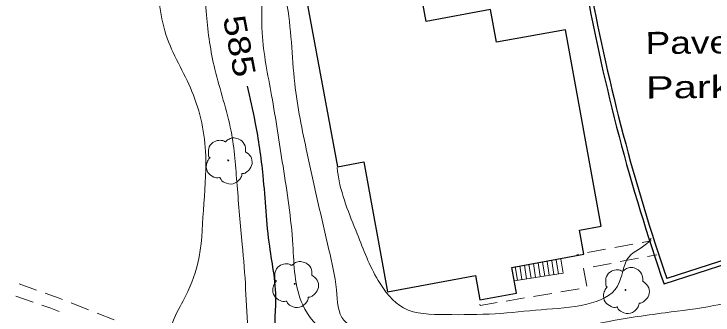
# Model space of a CAD drawing. Extents: x 2361708 to 2370558, y 6977955 to 6991887.
# Drawn here: x 2369287.8 to 2369439, y 6991215.1 to 6991280.2 of the extents above; entities that cross this region are included whole.
import ezdxf
from ezdxf.enums import TextEntityAlignment as Align

# ---------------------------------------------------------------- set-up
doc = ezdxf.new("R2010")
doc.units = 0
doc.header["$LTSCALE"] = 1.9
for name, color, linetype, lineweight in [('11', 7, 'Continuous', 25), ('13', 7, 'Continuous', 13), ('16', 7, 'Continuous', 13), ('2', 7, 'Continuous', 25), ('29', 7, 'Continuous', 13), ('31', 7, 'Continuous', 13), ('35', 7, 'Continuous', 13)]:
    doc.layers.add(name, color=color, linetype=linetype, lineweight=lineweight)

msp = doc.modelspace()

# ---------------------------------------------------------------- linework, layer by layer
at = {"layer": '11'}
msp.add_lwpolyline([(2369346.008, 6991310.914), (2369357.795, 6991247.143), (2369363.476, 6991248.187), (2369368.653, 6991220.115), (2369387.631, 6991223.615), (2369388.591, 6991218.384), (2369396.527, 6991219.84), (2369395.514, 6991225.381), (2369411.098, 6991228.229), (2369410.148, 6991233.431), (2369414.85, 6991234.285), (2369407.106, 6991276.764), (2369392.211, 6991274.041), (2369390.923, 6991281.11), (2369376.987, 6991278.567), (2369375.056, 6991289.149), (2369388.983, 6991291.692), (2369387.811, 6991298.151), (2369403.136, 6991300.937), (2369395.348, 6991343.735), (2369389.947, 6991342.753), (2369389.081, 6991347.535), (2369346.483, 6991339.79), (2369351.548, 6991311.917)], close=True, dxfattribs=at)
at = {"layer": '13'}
for p, q in [((2369425.631, 6991231.127), (2369423.664, 6991230.769)), ((2369415.798, 6991229.334), (2369411.864, 6991228.626)), ((2369421.697, 6991230.41), (2369417.764, 6991229.692)), ((2369409.897, 6991228.268), (2369409.538, 6991228.204)), ((2369426.84, 6991228.089), (2369424.873, 6991227.73)), ((2369417.007, 6991226.275), (2369413.073, 6991225.548)), ((2369422.907, 6991227.371), (2369418.973, 6991226.644)), ((2369288.963, 6991221.866), (2369292.726, 6991220.502)), ((2369410.069, 6991220.789), (2369406.125, 6991220.121)), ((2369292, 6991217.915), (2369288.218, 6991219.209)), ((2369398.227, 6991218.796), (2369394.283, 6991218.129)), ((2369404.148, 6991219.792), (2369400.204, 6991219.125)), ((2369300.212, 6991217.713), (2369303.937, 6991216.248)), ((2369305.804, 6991215.516), (2369309.528, 6991214.061))]:
    msp.add_line(p, q, dxfattribs=at)
for points in [[(2369411.107, 6991225.189), (2369411.017, 6991225.168), (2369411.754, 6991221.325)], [(2369294.602, 6991219.82), (2369297.603, 6991218.739), (2369298.356, 6991218.446)], [(2369297.63, 6991215.838), (2369295.843, 6991216.591), (2369293.897, 6991217.263)], [(2369392.307, 6991217.79), (2369388.652, 6991217.175), (2369388.589, 6991217.464)]]:
    msp.add_lwpolyline(points, dxfattribs=at)
at = {"layer": '16'}
for p, q in [((2369399.677, 6991223.09), (2369399.208, 6991226.056)), ((2369400.655, 6991223.249), (2369400.187, 6991226.215)), ((2369401.643, 6991223.409), (2369401.175, 6991226.375)), ((2369402.632, 6991223.558), (2369402.164, 6991226.524)), ((2369403.62, 6991223.718), (2369403.152, 6991226.683)), ((2369404.609, 6991223.877), (2369404.141, 6991226.843)), ((2369405.598, 6991224.027), (2369405.129, 6991226.992)), ((2369406.586, 6991224.186), (2369406.118, 6991227.152)), ((2369396.711, 6991222.622), (2369396.242, 6991225.588)), ((2369397.699, 6991222.781), (2369397.231, 6991225.747)), ((2369398.688, 6991222.941), (2369398.219, 6991225.907)), ((2369406.586, 6991224.186), (2369396.032, 6991222.505))]:
    msp.add_line(p, q, dxfattribs=at)
at = {"layer": '2'}
for p, q in [((2369445.638, 6991228.368), (2369429.039, 6991222.98)), ((2369445.937, 6991227.451), (2369428.381, 6991221.753))]:
    msp.add_line(p, q, dxfattribs=at)
for radius, start, end in [(438.005, 190.39676, 199.13386), (437.045, 190.50011, 199.01024)]:
    msp.add_arc((2369842.248, 6991365.341), radius, start, end, dxfattribs=at)
at = {"layer": '29'}
for centre in [(2369334.181, 6991248.518), (2369348.546, 6991221.823), (2369420.092, 6991220.534)]:
    msp.add_circle(centre, 0.1, dxfattribs=at)
for points in [[(2369330.215, 6991249.09), (2369330.235, 6991249.1), (2369330.155, 6991249.17), (2369329.918, 6991249.798), (2369329.957, 6991251.078), (2369330.844, 6991252.376), (2369332.149, 6991252.859), (2369333.272, 6991252.669), (2369333.503, 6991252.542), (2369333.573, 6991252.542), (2369333.623, 6991252.582), (2369333.97, 6991252.876), (2369334.835, 6991253.325), (2369336.046, 6991253.256), (2369337.162, 6991252.666), (2369337.895, 6991251.243), (2369337.903, 6991250.383)], [(2369337.893, 6991250.403), (2369339.033, 6991249.344), (2369339.318, 6991247.757), (2369338.611, 6991246.43), (2369337.956, 6991245.884), (2369337.288, 6991245.668), (2369337.139, 6991245.656), (2369337.12, 6991245.546), (2369336.798, 6991244.642), (2369335.259, 6991243.478), (2369333.367, 6991243.76), (2369332.467, 6991244.701), (2369332.396, 6991244.831), (2369332.276, 6991244.809), (2369331.065, 6991244.928), (2369329.796, 6991245.927), (2369329.45, 6991247.563), (2369329.82, 6991248.587), (2369330.146, 6991249.03), (2369330.215, 6991249.08)], [(2369344.58, 6991222.395), (2369344.6, 6991222.406), (2369344.519, 6991222.475), (2369344.284, 6991223.103), (2369344.321, 6991224.384), (2369345.209, 6991225.682), (2369346.514, 6991226.164), (2369347.637, 6991225.975), (2369347.868, 6991225.847), (2369347.938, 6991225.848), (2369347.987, 6991225.889), (2369348.334, 6991226.182), (2369349.2, 6991226.63), (2369350.411, 6991226.561), (2369351.527, 6991225.972), (2369352.26, 6991224.549), (2369352.268, 6991223.689)], [(2369416.126, 6991221.107), (2369416.146, 6991221.117), (2369416.065, 6991221.186), (2369415.829, 6991221.814), (2369415.867, 6991223.094), (2369416.755, 6991224.393), (2369418.06, 6991224.875), (2369419.182, 6991224.686), (2369419.413, 6991224.558), (2369419.483, 6991224.559), (2369419.533, 6991224.6), (2369419.88, 6991224.892), (2369420.746, 6991225.341), (2369421.957, 6991225.272), (2369423.072, 6991224.683), (2369423.806, 6991223.26), (2369423.814, 6991222.4)], [(2369352.258, 6991223.709), (2369353.398, 6991222.649), (2369353.683, 6991221.062), (2369352.976, 6991219.735), (2369352.321, 6991219.189), (2369351.653, 6991218.973), (2369351.503, 6991218.962), (2369351.484, 6991218.851), (2369351.163, 6991217.948), (2369349.624, 6991216.784), (2369347.731, 6991217.066), (2369346.832, 6991218.007), (2369346.761, 6991218.136), (2369346.641, 6991218.115), (2369345.43, 6991218.234), (2369344.16, 6991219.232), (2369343.815, 6991220.868), (2369344.185, 6991221.892), (2369344.511, 6991222.335), (2369344.581, 6991222.386)], [(2369423.804, 6991222.42), (2369424.944, 6991221.36), (2369425.229, 6991219.773), (2369424.522, 6991218.447), (2369423.867, 6991217.9), (2369423.199, 6991217.684), (2369423.049, 6991217.672), (2369423.03, 6991217.562), (2369422.709, 6991216.659), (2369421.17, 6991215.494), (2369419.277, 6991215.776), (2369418.378, 6991216.718), (2369418.307, 6991216.847), (2369418.187, 6991216.826), (2369416.975, 6991216.945), (2369415.706, 6991217.943), (2369415.361, 6991219.579), (2369415.731, 6991220.603), (2369416.056, 6991221.046), (2369416.126, 6991221.097)]]:
    msp.add_spline(points, degree=3, dxfattribs=at)
at = {"layer": '31', "lineweight": 25}
msp.add_spline([(2369338.258, 6991264.598), (2369339.952, 6991256.844), (2369341.653, 6991245.249), (2369343.068, 6991229.961), (2369344.389, 6991217.244), (2369345.711, 6991208.685), (2369347.796, 6991207.135), (2369348.705, 6991204.104), (2369346.412, 6991202.243)], degree=3, dxfattribs=at)
at = {"layer": '35'}
for points in [[(2369324.627, 6991446.386), (2369328.94, 6991447.107), (2369337.257, 6991447.517), (2369345.747, 6991447.568), (2369355.108, 6991448.587), (2369363.096, 6991446.733), (2369368.222, 6991441.961), (2369369.924, 6991436.437), (2369372.894, 6991425.925), (2369375.271, 6991411.537), (2369375.124, 6991399.725), (2369369.193, 6991392.438), (2369359.918, 6991387.62), (2369349.565, 6991378.421), (2369344.266, 6991371), (2369340.606, 6991360.435), (2369339.895, 6991348.958), (2369340.395, 6991334.331), (2369338.817, 6991322.476), (2369332.996, 6991314.21), (2369329.472, 6991305.116), (2369328.967, 6991292.981), (2369329.462, 6991279.945), (2369331.283, 6991268.252), (2369334.791, 6991254.854), (2369336.093, 6991243.116), (2369337.225, 6991230.316), (2369337.946, 6991220.732), (2369338.688, 6991211.019), (2369339.956, 6991204.931), (2369340.671, 6991201.268)], [(2369240.138, 6991369.199), (2369227.917, 6991368.222), (2369218.836, 6991368.266), (2369212.296, 6991366.133), (2369209.736, 6991359.739), (2369208.52, 6991345.696), (2369209.547, 6991333.396), (2369213.065, 6991318.909), (2369220.591, 6991313.07), (2369231.217, 6991312.541), (2369242.128, 6991311.385), (2369254.297, 6991311.571), (2369267.913, 6991312.08), (2369277.033, 6991312.147), (2369288.526, 6991312.867), (2369299.586, 6991312.962), (2369311.284, 6991311.063), (2369319.73, 6991310.523), (2369322.79, 6991308.463), (2369319.988, 6991300.236), (2369318.719, 6991289.593), (2369320.711, 6991275.721), (2369326.329, 6991263.434), (2369329.321, 6991249.542), (2369328.803, 6991237.726), (2369327.592, 6991226.304), (2369324.439, 6991218.204), (2369321.999, 6991212.98), (2369320.809, 6991205.599), (2369316.17, 6991196.994), (2369315.659, 6991196.119)], [(2369341.943, 6991309.305), (2369341.783, 6991298.773), (2369341.58, 6991286.46), (2369341.519, 6991276.059), (2369343.548, 6991262.568), (2369346.023, 6991247.261), (2369348.155, 6991230.27), (2369350.299, 6991217.29), (2369355.658, 6991211.111), (2369361.088, 6991207.962), (2369363.581, 6991203.496), (2369357.32, 6991202.536), (2369349.097, 6991201.788), (2369345.111, 6991200.23), (2369342.606, 6991190.295), (2369342.785, 6991181.967)], [(2369343.337, 6991307.828), (2369343.936, 6991295.313), (2369346.744, 6991282.989), (2369348.563, 6991265.166), (2369351.268, 6991249.991), (2369355.956, 6991229.204), (2369357.579, 6991220.529), (2369359.181, 6991213.974), (2369365.211, 6991211.952), (2369375, 6991211.035), (2369389.963, 6991211.877), (2369401.589, 6991211.278), (2369414.869, 6991213.404), (2369428.679, 6991215.596), (2369439.185, 6991217.136), (2369446.685, 6991218.158), (2369455.55, 6991214.611), (2369462.605, 6991207.718), (2369466.782, 6991202.908), (2369467.549, 6991202.125)], [(2369357.717, 6991247.002), (2369357.868, 6991245.793), (2369362.064, 6991232.633), (2369366.609, 6991222.575), (2369372.096, 6991216.647), (2369381.13, 6991215.193), (2369391.919, 6991215.386), (2369401.842, 6991216.25), (2369411.75, 6991217.475), (2369418.394, 6991221.358), (2369420.784, 6991227.611), (2369425.113, 6991230.953), (2369425.666, 6991231.658)]]:
    msp.add_spline(points, degree=3, dxfattribs=at)

# ---------------------------------------------------------------- texts
at = {"layer": '2'}
for s, width, p in [('Paved', 1.25, (2369424.447, 6991271.488)), ('Parking', 1.4, (2369424.538, 6991261.889))]:
    msp.add_text(s, height=4.8, rotation=0.545, dxfattribs=dict(at, width=width)).set_placement(p)
at = {"layer": '31', "width": 1.25}
msp.add_text(' 585 ', height=4.8, rotation=280.845, dxfattribs=at).set_placement((2369334.261, 6991272.802), align=Align.CENTER)

doc.saveas('drawing.dxf')
